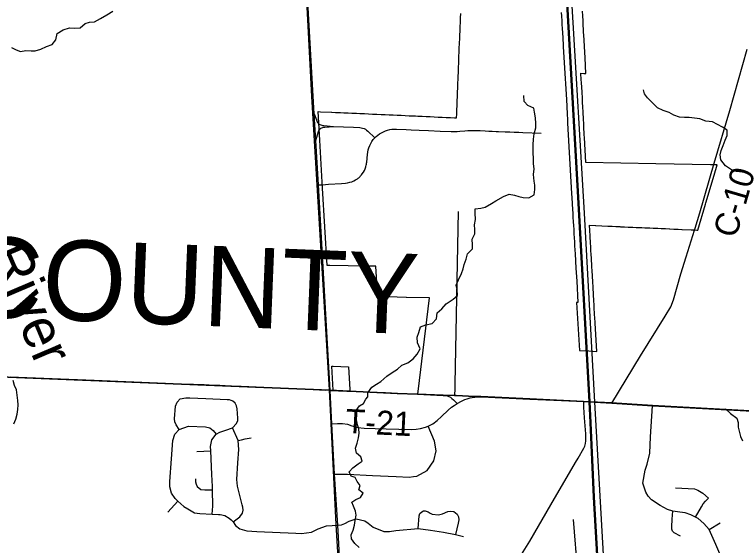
# Model space of a CAD drawing. Extents: x 114843 to 284848, y 317643 to 566895.
# Drawn here: x 197297 to 206343, y 448608 to 455216 of the extents above; entities that cross this region are included whole.
import ezdxf

# ---------------------------------------------------------------- set-up
doc = ezdxf.new("R2010")
doc.units = 0
for name, color, linetype in [('GM_X_City_Street', 7, 'Continuous'), ('GM_X_Corporation', 7, 'Continuous'), ('GM_X_County', 7, 'Continuous'), ('GM_X_County_Road', 7, 'Continuous'), ('GM_X_County_Road_Text', 7, 'Continuous'), ('GM_X_County_Text', 7, 'Continuous'), ('GM_X_Major_River', 7, 'Continuous'), ('GM_X_Major_River_Text', 7, 'Continuous'), ('GM_X_Minor_River', 7, 'Continuous'), ('GM_X_Rail_Line', 7, 'Continuous'), ('GM_X_Township', 7, 'Continuous'), ('GM_X_Township_Road', 7, 'Continuous'), ('GM_X_Township_Road_Text', 7, 'Continuous'), ('GM_X_US_Route', 7, 'Continuous')]:
    doc.layers.add(name, color=color, linetype=linetype)

msp = doc.modelspace()

# ---------------------------------------------------------------- linework, layer by layer
at = {"layer": 'GM_X_City_Street'}
for p, q in [((199566.7, 449776.9), (199738, 449786.3)), ((199204.1, 449024.4), (199328, 449157.8)), ((205939.6, 448805.1), (206077, 448892))]:
    msp.add_line(p, q, dxfattribs=at)
for points in [[(201024.7, 453981.5), (201068.7, 453873), (201076.3, 453863.1), (201085.5, 453854.4), (201095.7, 453847.3), (201106.9, 453841.8), (201118.9, 453838), (201131.2, 453836.1), (201146.9, 453833.4), (201267.4, 453820.2)], [(201044.4, 453649.9), (201078.3, 453761.7), (201083.4, 453772.2), (201089.9, 453782), (201098.5, 453791.7), (201108.5, 453799.9), (201119.6, 453806.5), (201131.7, 453811.4), (201144.3, 453814.4), (201157.2, 453815.5), (201267.4, 453820.2)], [(201267.4, 453820.2), (201513.3, 453812), (201592.5, 453808.1), (201610.9, 453806), (201629, 453801.7), (201646.4, 453795.4), (201662.9, 453787), (201678.3, 453776.6), (201692.4, 453764.6), (201780.2, 453682.1)], [(201078.8, 453094.6), (201128.7, 453097.1), (201205.5, 453102.6), (201366.8, 453113), (201416.2, 453118.7), (201442.2, 453122.1), (201467.8, 453127.7), (201492.9, 453135.3), (201517.3, 453145), (201540.8, 453156.8), (201563.2, 453170.4), (201573.5, 453179.1), (201580.8, 453185.2), (201589.4, 453192.8), (201596.2, 453199.7), (201602.9, 453206.9), (201613.4, 453220), (201624.3, 453232.7), (201637.9, 453253.1), (201649.9, 453274.6), (201660, 453297), (201668.2, 453320.1), (201674.5, 453343.8), (201675.5, 453348.6), (201678.2, 453364), (201680, 453379.5), (201688, 453473.9), (201691.8, 453502.6), (201697.9, 453530.9), (201706.3, 453558.6), (201716.9, 453585.6), (201729.7, 453611.6), (201744.6, 453636.4), (201761.5, 453660), (201780.2, 453682.1), (201797.8, 453699.2), (201816.6, 453715.1), (201839, 453731.2), (201862.7, 453745.4), (201887.3, 453757.8), (201912.9, 453768.2), (201939.2, 453776.6), (201966, 453783), (201993.3, 453787.2), (202020.8, 453789.2), (202048.4, 453789.1), (202170.8, 453783.6), (202232.9, 453781.5), (202334.1, 453776.9), (202450.4, 453772.7), (202593.6, 453766.1), (202729.7, 453759.8), (202733.4, 453759.7), (202769, 453758.3), (202804.7, 453759.3), (202840.2, 453762.6), (202899.4, 453768.6), (202936.4, 453771.5), (202973.4, 453772.7), (203010.4, 453772.2), (203043.3, 453772), (203090.6, 453771), (203153.8, 453767.7), (203201, 453765.5), (203241.1, 453763.5), (203290.9, 453761.7), (203317.8, 453760.9), (203400.7, 453757.7), (203462.4, 453754.8), (203513.6, 453752.8), (203571.4, 453749.7), (203622.9, 453748.4), (203850.6, 453739.1)], [(199347.1, 450052.6), (199307.6, 450108.8), (199289.9, 450145.5), (199287.1, 450186.2), (199300.8, 450340.8), (199319.8, 450393), (199359.8, 450431.3), (199429.6, 450447.5), (199477.4, 450446), (199676.4, 450437.3), (199941.6, 450426.7), (199966.4, 450424.3), (200008.7, 450407.9)], [(199758, 448999.5), (199762.5, 449099), (199760.8, 449301.6), (199760.9, 449343.7), (199753, 449493), (199738, 449786.3), (199736.2, 449839.8), (199751.7, 449924.1), (199804.3, 449991.8), (199852.6, 450016.7), (199927.9, 450043.6), (200008.5, 450070.9), (200060.9, 450124.2), (200075.2, 450164.5), (200076, 450191.9), (200067.9, 450309), (200060.2, 450345.1), (200042.4, 450377.4), (200008.7, 450407.9)], [(201244.2, 450121.3), (201314.3, 450125.4), (201379.2, 450125.8), (201439.6, 450117.3), (201496.1, 450096.6), (201570.9, 450077.2), (201647.7, 450068.7), (201922.5, 450060.2), (202236.2, 450052.5), (202294.1, 450054.9), (202350.9, 450065.2), (202409.4, 450081.2), (202442.4, 450093), (202501.4, 450123.7), (202557.6, 450163.9), (202611.1, 450213.1), (202693.4, 450293.3), (202732.9, 450328.2), (202767.4, 450352.2), (202803.5, 450373.6)], [(206107.3, 448427), (206022.5, 448622.1), (205939.6, 448805.1), (205875.7, 448881), (205804.1, 448943), (205771.8, 448961.9), (205711.7, 448990.1), (205644.7, 449013.1), (205576, 449024.3), (205490.9, 449036.3), (205422.2, 449054.9), (205329.8, 449105.4), (205224.3, 449178.2), (205183.1, 449221.5), (205152.6, 449270.5), (205117.7, 449384.7), (205144.5, 449546.2), (205171.4, 449618.8), (205201.4, 449755.7), (205212.1, 449959), (205236.6, 450345.3)], [(199328, 449157.8), (199293.6, 449193), (199249.3, 449261.2), (199228.1, 449339.9), (199228.5, 449402.9), (199250.7, 449684.9), (199267.4, 449916.4), (199293.4, 449992.6), (199347.1, 450052.6), (199463.1, 450091.2), (199674.4, 450083.3), (199726.6, 450071.9), (199768.7, 450039), (199804.3, 449991.8)], [(201280.3, 449494.2), (201441.9, 449495.3), (201753.2, 449479.1), (202047.9, 449464.9), (202208, 449458.1), (202263.2, 449464.5), (202301.7, 449471.2), (202430, 449542.9), (202514.8, 449663), (202541.9, 449784.2), (202523.9, 449907), (202442.4, 450093)], [(200015.7, 448902.8), (200050.8, 448926.4), (200099.8, 448963.1), (200133.1, 449008.3), (200141.5, 449046.3), (200138.3, 449085.1), (200130.5, 449115.1), (200069.6, 449345.8), (200064.7, 449429.9), (200075.9, 449638.1), (200086.7, 449800.6), (200077.8, 449915.1), (200008.5, 450070.9)], [(200077.8, 449915.1), (200122.5, 449924.2), (200168.2, 449935.4), (200243.1, 449946)], [(199548.2, 449437.7), (199550.7, 449399.8), (199555.9, 449369.6), (199570, 449342.2), (199614.4, 449306.3), (199665.7, 449298.8), (199760.8, 449301.6)], [(205521.2, 449325.4), (205758.7, 449312.3), (205802.4, 449298.1), (205863.4, 449261.2), (205932.8, 449197.8)], [(205771.8, 448961.9), (205844.7, 449090), (205868.7, 449126.7), (205896.2, 449159.9), (205932.8, 449197.8)], [(199328, 449157.8), (199403.3, 449092), (199454.5, 449062.8)], [(199454.5, 449062.8), (199538.3, 449015.2), (199602.6, 449004.8), (199758, 448999.5), (199833.9, 448992.8), (199854, 448991.6), (199915.2, 448979.7), (199969.1, 448948.5), (199991.7, 448929.1), (200015.7, 448902.8), (200047.2, 448855.5), (200098.8, 448815.5), (200189, 448791), (200310.7, 448784.1), (200796.9, 448761.8), (200869.8, 448756.6), (200990.8, 448775.4), (201034.1, 448794.1), (201073.6, 448813.5), (201180.8, 448850.8), (201250.5, 448857.1), (201318.1, 448860.2)], [(202318.8, 448817.8), (202330.5, 448975.5), (202341.4, 449005.5), (202363.6, 449028.4), (202385.3, 449037.6), (202408.8, 449039.7), (202442.5, 449025.8), (202467.2, 449010.8), (202495.7, 448997.4), (202572.7, 448990.3), (202620.8, 449003.6), (202688.9, 449029.3), (202726, 449035.6), (202763.2, 449030.4), (202807, 448996.1), (202823.1, 448963), (202826, 448926.3), (202819.2, 448886.8), (202784.7, 448745.8)], [(205585.1, 448725.3), (205504.1, 448764.6), (205484.9, 448786.2), (205477.7, 448810.5), (205475.8, 448839.1), (205482, 448937.2), (205490.9, 449036.3)], [(201318.1, 448860.2), (201365.1, 448864.1), (201408.9, 448881.7), (201461, 448911.4), (201549.9, 448938.5), (201657.6, 448914), (201699.6, 448884.5), (201759.5, 448836.9), (201892.5, 448783.1), (201963, 448783.1), (202040, 448794.2), (202318.8, 448817.8), (202475.4, 448799.1), (202637, 448775.7), (202784.7, 448745.8), (202884.6, 448720.8)]]:
    msp.add_lwpolyline(points, dxfattribs=at)
at = {"layer": 'GM_X_Corporation'}
for points in [[(205202.2, 452559.4), (205244.9, 452557.6), (205251.8, 452557.3), (205294.4, 452555.4), (205301.2, 452555.1), (205343.7, 452553.2), (205350.6, 452552.9), (205392.9, 452551.1), (205399.8, 452550.8), (205446.9, 452548.7), (205453.8, 452548.4), (205500.8, 452546.4), (205507.6, 452546.1), (205553.3, 452544), (205556.4, 452543.9), (205602.1, 452541.9), (205605.2, 452541.8), (205717.9, 452536.8), (205762.8, 452534.9), (205788.8, 452533.8), (205798.8, 452533.3), (205895.2, 452856.3), (205900.3, 452873.6), (206002.2, 453215.5), (206040.8, 453344.9), (206030.8, 453345.3), (206003.2, 453346.3), (205999.8, 453346.4), (205968.6, 453347), (205958.2, 453347.1), (205277, 453358.2), (204407, 453372.4), (204389.6, 453683.8), (204387.8, 453718.2), (204383.4, 453821.5), (204380.3, 453877.5), (204379.5, 453891.7), (204376.8, 453939.6), (204374.6, 453976.9), (204373.2, 454001.7), (204369.4, 454065.7), (204366.2, 454122.4), (204363.3, 454173.5), (204359, 454248.7), (204351.9, 454370.5), (204349.9, 454404.6), (204344.8, 454484.1), (204380.3, 454483.4), (204407.2, 454483.5), (204397.2, 454675.8), (204389.7, 454819), (204389.5, 454823.7), (204385.3, 454893.9), (204385, 454899.6), (204379.3, 455003.5), (204377.5, 455035.4), (204375.2, 455078.1), (204371.8, 455137.8), (204368.7, 455198), (204365.5, 455258)], [(197243.8, 450708.4), (198285.6, 450665.2), (199176.5, 450628.3), (199251, 450625.5), (199376.3, 450620.8), (199525.4, 450615.2), (199591.6, 450612.8), (199657.4, 450610.3), (199720.4, 450607.8), (199786.9, 450605.2), (199849.9, 450602.6), (199915.9, 450600), (199996.7, 450596.8), (200115, 450592.1), (200211.3, 450588.3), (200674.2, 450567.3), (200786.4, 450562.2), (201168.5, 450543), (201170.2, 450544.1), (201228.8, 450541.3), (201260.6, 450539.9), (201244.5, 450838.5), (201260.5, 450837.8), (201453.3, 450829.9), (201469.6, 450550.8), (201470.9, 450530.7), (201532.1, 450528), (201810.4, 450515.9), (201911.9, 450511.5), (202061.5, 450505), (202180, 450499.8), (202315.3, 450493.9), (202318.7, 450523.9), (202460.1, 451689.4), (202173.6, 451696.1), (202170.6, 451696.2), (201836.9, 451707.3), (201831.9, 451707.4), (201816.3, 451708), (201808.6, 451838.1), (201806.1, 451880), (201794, 452083.2), (201691.5, 452085), (201686.8, 452085.1), (201676.5, 452085.3), (201219.1, 452093.4), (201186.4, 452094), (201131.1, 453054), (201096.5, 453650.7), (201096.4, 453652.6), (201075.7, 454008.1), (201105.7, 454006.8), (201240.7, 454000.7), (201245.7, 454000.5), (201292.3, 453998.4), (201300.7, 453998), (201345.6, 453996), (201352.8, 453995.7), (201395.6, 453993.7), (201400.6, 453993.5), (201445.5, 453991.5), (201450.5, 453991.3), (201495.5, 453989.2), (201500.4, 453989), (201545.4, 453987), (201550.4, 453986.8), (201595.3, 453984.7), (201600.3, 453984.5), (201645.3, 453982.5), (201650.3, 453982.3), (201700.2, 453980), (201750.2, 453977.7), (201805.1, 453975.3), (201860.1, 453972.8), (201910, 453970.5), (201960, 453968.3), (202009.9, 453966), (202059.9, 453963.8), (202109.8, 453961.5), (202159.7, 453959.3), (202209.7, 453957), (202259.6, 453954.8), (202287.6, 453953.5), (202314.6, 453952.3), (202369.5, 453949.7), (202419.5, 453947.4), (202469.4, 453945.1), (202519.4, 453942.7), (202569.3, 453940.4), (202619.2, 453938.1), (202669.2, 453935.7), (202724.1, 453933.2), (202774.1, 453930.9), (202797, 453929.8), (202799.1, 453979.7), (202801.1, 454029.7), (202803.4, 454084.6), (202805.7, 454139.6), (202807.9, 454194.5), (202810.2, 454249.5), (202812.4, 454304.4), (202814.7, 454359.3), (202817, 454414.3), (202817.8, 454434.3), (202818.5, 454451.5), (202820, 454489.3), (202820.4, 454497), (202822.3, 454543.8), (202822.6, 454551.3), (202823.5, 454573.5), (202824.5, 454598.8), (202824.9, 454606.4), (202825.5, 454619), (202827, 454648.7), (202827.8, 454698.1), (202830, 454749), (202832.2, 454800.6), (202834.2, 454849), (202835.2, 454872.8), (202836.5, 454903.9), (202838.7, 454959.2), (202841, 455013), (202843.2, 455064.1), (202846.2, 455119), (202847.9, 455174), (202849.5, 455229)], [(204100.6, 455239.8), (204103.4, 455193.9), (204103.6, 455189.7), (204106.5, 455141.3), (204106.7, 455137.3), (204109.3, 455095.2), (204109.8, 455086.8), (204112.2, 455045.8), (204113, 455031.6), (204115.2, 454995.7), (204116.7, 454970.9), (204118.5, 454940.4), (204126.1, 454811.8), (204137.4, 454619.5), (204137.6, 454615.4), (204164.4, 454157.6), (204174.8, 453978.7), (204173.6, 453978.7), (204177.7, 453905.3), (204179.9, 453865.3), (204229.2, 452988.1), (204232.3, 452932.7), (204240.7, 452790.1), (204243.4, 452744.3), (204243.6, 452740.4), (204244.8, 452720.2), (204246.5, 452690.8), (204249.4, 452641.1), (204249.8, 452634.9), (204252.3, 452591.5), (204255.2, 452541.8), (204258.3, 452488.5), (204261.3, 452437.6), (204264.2, 452386.8), (204267.1, 452338.4), (204270, 452288.5), (204273, 452238.6), (204283.4, 452060.3), (204292.9, 451897.6), (204308.4, 451633.5), (204292, 451633.4), (204326.8, 451035.1), (204442.3, 451029.1), (204542, 451024), (204522.3, 451376.5), (204521.8, 451385.4), (204516.2, 451485.4), (204515.9, 451490.1), (204511.7, 451565.9), (204511.4, 451571.4), (204508.9, 451615.7), (204508.6, 451621.3), (204507.7, 451637.4), (204506.1, 451665.5), (204505.8, 451671.1), (204503.2, 451715.4), (204502.9, 451721), (204500.1, 451770.3), (204499.7, 451775.9), (204496.9, 451825.3), (204496.6, 451830.8), (204493.7, 451880.2), (204493.4, 451885.8), (204488.8, 451963.7), (204488.5, 451969.8), (204485.5, 452021.8), (204485.2, 452027.3), (204482.3, 452076.9), (204482, 452082.4), (204479.4, 452127), (204479.1, 452132.5), (204476.5, 452177.2), (204476.2, 452182.7), (204473.6, 452227.7), (204473.3, 452233.2), (204470.8, 452275.5), (204467.9, 452325.6), (204465, 452375.7), (204460.5, 452454.4), (204460.1, 452461), (204452.5, 452592.3), (204527, 452589), (204530.8, 452588.9), (204678.5, 452582.4), (204684.1, 452582.1), (204729.4, 452580.2), (204735, 452579.9), (204780.2, 452577.9), (204785.8, 452577.7), (204830.8, 452575.7), (204836.4, 452575.5), (204887, 452573.3), (204932.3, 452571.3), (204942.4, 452570.8), (204982.6, 452569.1), (204992.6, 452568.6), (205032.7, 452566.9), (205042.7, 452566.4), (205092.6, 452564.2), (205094.4, 452564.2), (205102.6, 452563.8), (205142.4, 452562.1), (205152.5, 452561.6), (205195.3, 452559.7), (205202.2, 452559.4)]]:
    msp.add_lwpolyline(points, dxfattribs=at)
at = {"layer": 'GM_X_County'}
for points in [[(195471.5, 450774), (201222.4, 450541), (201467.3, 450530.3), (202057.5, 450500.7), (202311.5, 450492.1), (202630.5, 450478.8), (202771.4, 450475), (202793.3, 450474), (203024.2, 450463.5), (203099.8, 450461.2), (203709.9, 450431.8), (204379.6, 450401.5), (204728, 450383.9), (205235.4, 450348.1), (208270.3, 450184.3)], [(208270.3, 450184.3), (205235.4, 450348.1), (204728, 450383.9), (204379.6, 450401.5), (203709.9, 450431.8), (203099.8, 450461.2), (203024.2, 450463.5), (202793.3, 450474), (202771.4, 450475), (202630.5, 450478.8), (202311.5, 450492.1), (202057.5, 450500.7), (201467.3, 450530.3), (201222.4, 450541), (195471.5, 450774)]]:
    msp.add_lwpolyline(points, dxfattribs=at)
at = {"layer": 'GM_X_County_Road'}
for p, q in [((201223.5, 450538.2), (201432, 450529.1)), ((204008.7, 450415.5), (204380.8, 450398.6)), ((204380.8, 450398.6), (204729.2, 450381.1)), ((204729.2, 450381.1), (205236.6, 450345.3)), ((205236.6, 450345.3), (207486.6, 450223.8))]:
    msp.add_line(p, q, dxfattribs=at)
for points in [[(206005.7, 453364.1), (206197.5, 454021.7), (206414.7, 454786.2)], [(205767.9, 452556.7), (205825.8, 452747), (206005.7, 453364.1)], [(204729.2, 450381.1), (205086.7, 450970.3), (205393.9, 451463.1), (205463.1, 451578.4), (205496.1, 451666.6), (205590.5, 451988.2), (205656.6, 452199), (205760.3, 452531.7), (205767.9, 452556.7)], [(201432, 450529.1), (201468.5, 450527.5), (202058.7, 450497.9)], [(202058.7, 450497.9), (202312.7, 450489.3), (202631.7, 450475.9)], [(202631.7, 450475.9), (202661.3, 450473.1), (202681.2, 450468.4), (202701.8, 450461.5), (202720.5, 450452), (202738.9, 450439.3), (202758.9, 450421.8), (202803.5, 450373.6)], [(202803.5, 450373.6), (202860.4, 450404.9), (202899.4, 450422.8), (202931.1, 450434.3), (202965.7, 450444.8), (202993.9, 450451.1), (203024.9, 450454.3), (203101, 450458.3)], [(203101, 450458.3), (203106.3, 450458.1), (203711.1, 450429), (204008.7, 450415.5)], [(204277.6, 449640.1), (204309.6, 449694.9), (204382.1, 449818.2), (204394.9, 449845.6), (204403.6, 449878), (204406.8, 449911.8), (204406.6, 449946.5), (204404.5, 449998.6), (204390, 450196.4), (204380.4, 450330.9), (204380.1, 450372.6), (204380.8, 450398.6)], [(202631.6, 446909), (202686.5, 446997.4), (202761.1, 447117.7), (202806.6, 447192.7), (202955.8, 447442.9), (203144.7, 447744.6), (203524.8, 448362.8), (203708.3, 448663.7), (203971.1, 449114.3), (204277.6, 449640.1)]]:
    msp.add_lwpolyline(points, dxfattribs=at)
at = {"layer": 'GM_X_Major_River'}
msp.add_lwpolyline([(197286.2, 450120), (197314.3, 450182.1), (197328.5, 450240.3), (197338.6, 450298.4), (197340.7, 450356.6), (197338.8, 450412.7), (197320.5, 450546.7), (197298, 450601), (197279, 450660.7)], dxfattribs=at)
at = {"layer": 'GM_X_Minor_River'}
for points in [[(197260, 454804.4), (197316.2, 454776.7), (197370.3, 454757.1), (197438.1, 454767.5), (197502.1, 454764), (197554.1, 454764.3), (197625.8, 454784.9), (197695.5, 454819.4), (197765.3, 454843.9), (197808.8, 454902.3), (197828.2, 454978.6), (197901.8, 455027.2), (197979.5, 455051.8), (198039.5, 455046.2), (198111.4, 455048.7), (198174.9, 455105.2), (198228.8, 455121.6), (198292.7, 455126.1), (198368.3, 455166.6), (198443.9, 455213.3), (198521.5, 455257.9)], [(205981.4, 453878.7), (205900.2, 453890.1), (205824.1, 453915.6), (205760, 453927.2), (205694, 453932.7), (205634.1, 453932.3), (205574.1, 453939.9), (205502, 453963.5), (205445.7, 453995.1), (205367.6, 454022.7), (205299.4, 454054.2), (205239, 454111.9), (205172.6, 454177.6), (205138.2, 454227.4), (205125.8, 454279.5)], [(201691.5, 450459.1), (201693.7, 450507.1), (201743.1, 450577.5), (201802.7, 450616), (201854.4, 450650.4), (201927.9, 450715.1), (201995.5, 450761.6), (202063.1, 450802.1), (202114.7, 450850.6), (202190.4, 450881.2), (202255.9, 450931.7), (202307.5, 450990.2), (202344.9, 451056.5), (202310.4, 451128.4), (202307.8, 451202.5), (202329.4, 451258.8), (202348.8, 451327.1), (202416.5, 451355.6), (202494.4, 451372.1), (202547.9, 451430.6), (202555.3, 451504.8), (202612.9, 451551.3), (202670.3, 451615.8), (202753.8, 451672.5), (202809.4, 451720.9), (202804.9, 451793), (202792.4, 451849), (202819.9, 451913.4), (202859.3, 451991.8), (202880.8, 452052), (202894.4, 452104.2), (202917.8, 452172.5), (202935.3, 452236.7), (202994.8, 452299.2), (202996.4, 452349.3), (202989.9, 452419.4), (203023.3, 452485.8), (203026.9, 452539.9), (203022.5, 452598), (203031.9, 452666.2), (203029.3, 452744.3), (203030.9, 452796.4), (203098.8, 452804.9), (203154.7, 452817.3), (203234.2, 452865.9), (203287.9, 452896.3), (203381.4, 452953.1), (203453.2, 452979.6), (203519.2, 452968.1), (203571.3, 452950.4), (203625.4, 452936.7), (203695.3, 452935.2), (203763, 452971.7), (203772.5, 453037.9), (203772.1, 453092), (203763.7, 453142), (203757, 453224.1), (203764.5, 453294.3), (203756, 453358.4), (203753.4, 453430.5), (203751, 453486.6), (203750.2, 453594.8), (203755.6, 453664.9), (203765.1, 453731.1), (203782.5, 453805.4), (203786.1, 453859.5), (203779.6, 453931.6), (203767, 453999.6), (203760.7, 454051.7), (203684.5, 454085.2), (203638.1, 454135), (203633.5, 454209.1)], [(206350.2, 453253.5), (206280.2, 453260.9), (206218.1, 453284.4), (206145.8, 453333.8), (206085.2, 453409.4), (206078.7, 453471.4), (206092.2, 453525.5), (206117.7, 453587.8), (206139.1, 453650.1), (206164.6, 453710.4), (206166.1, 453778.4), (206105.8, 453815.9), (205981.4, 453878.7)], [(201584.3, 448581.2), (201532.2, 448631.2), (201492.2, 448689.3), (201488.1, 448739.4), (201512, 448797.6), (201527.9, 448859.7), (201533.8, 448917.8), (201549.7, 448984), (201539.6, 449036.1), (201513.5, 449096.2), (201493.4, 449148.3), (201543.3, 449182.4), (201601.2, 449206.5), (201635.1, 449260.6), (201583.1, 449300.6), (201599, 449352.8), (201561, 449404.8), (201536.9, 449454.9), (201484.9, 449470.9), (201460.9, 449523), (201508.7, 449575.2), (201574.6, 449623.3), (201624.5, 449655.4), (201604.4, 449709.5), (201552.4, 449757.6), (201540.3, 449817.7), (201562.2, 449881.8), (201578.1, 449948), (201584, 450006.1), (201581.9, 450060.2), (201565.8, 450110.3), (201553.7, 450170.4), (201553.7, 450220.5), (201547.5, 450286.6), (201589.4, 450344.8), (201641.3, 450374.9), (201667.2, 450429), (201691.5, 450459.1)], [(206208.7, 450252.1), (206144.9, 450308.7)], [(206208.7, 450252.1), (206287.2, 450191.1), (206301.3, 450137), (206301.3, 450081), (206319.4, 450014.9), (206331.4, 449964.8), (206357.4, 449908.8)]]:
    msp.add_lwpolyline(points, dxfattribs=at)
at = {"layer": 'GM_X_Rail_Line'}
for points in [[(201217, 450546.7), (200996, 454195.7), (200804.1, 457856.9), (200120.7, 462889.2), (199964.4, 463944.8), (199858.2, 464518.6), (199494.7, 466075.9), (198624.5, 470165), (197659.2, 474473.8), (196383.8, 480224.9), (195741.3, 483076.9)], [(204449.4, 450394.8), (204311.4, 452868.7), (204173.1, 455279), (204017.9, 457939.5), (203903.7, 460071.1), (203748, 462907.4), (203634.6, 464784.5), (203576.3, 465870), (203439.7, 468382.1), (203262.4, 471440.6), (203163.6, 473310), (202985.8, 476617.4), (202836.1, 479159.8), (202701.6, 481587.2)], [(204462, 450395.5), (204324, 452869.4), (204185.7, 455279.7), (204030.4, 457940.2), (203916.2, 460071.8), (203760.5, 462908.1), (203647.1, 464785.2), (203588.8, 465870.7), (203452.2, 468382.8), (203274.9, 471441.3), (203176.1, 473310.7), (202998.4, 476618.1), (202848.6, 479160.5), (202714.1, 481587.9)], [(204519.6, 450390.9), (204388.9, 452745.6), (204237.1, 455321.9), (204094.9, 457929.9), (203978.2, 460007.6), (203815.1, 462919.8), (203661.1, 465583.7), (203516.7, 468228.3), (203370.7, 470946.3), (203228.6, 473311.1), (203080.2, 476082.6), (202926.9, 478847), (202785.1, 481371.5)], [(202617.5, 407244), (201635.4, 411995.4), (200547.8, 417287.5), (200373.1, 418053.6), (200322.3, 418360), (200539.5, 423217.6), (200698.7, 427409.5), (200971.1, 433246.5), (201218.2, 438803.9), (201459.3, 443947.7), (201503.1, 445460.4), (201457.1, 446273.6), (201299.4, 448868.6), (201217, 450546.7)], [(205168.2, 437521.7), (205103.2, 438652.5), (205060.8, 439401.6), (205022, 440105.7), (204993.3, 440609), (204966.9, 441057.5), (204955.5, 441262.3), (204867.6, 442815.9), (204790.7, 444086.1), (204674, 446264), (204655, 446543.2), (204503.6, 449207.8), (204459.9, 450137.5), (204449.4, 450394.8)], [(205180.8, 437522.4), (205115.8, 438653.2), (205073.3, 439402.3), (205034.6, 440106.4), (205005.8, 440609.8), (204979.4, 441058.2), (204968, 441263), (204880.2, 442816.6), (204803.2, 444086.8), (204686.5, 446264.8), (204667.6, 446543.9), (204516.2, 449208.5), (204473.2, 450132.5), (204462, 450395.5)], [(205229.4, 437886.3), (205206.5, 438311.1), (205143.4, 439406.9), (205105.5, 440080.1), (205090.1, 440389.2), (205052.4, 441035.1), (205038.8, 441269), (204996, 441976.4), (204970, 442463.9), (204945, 442903.8), (204905.1, 443591.4), (204880.7, 444037.2), (204874.9, 444109.8), (204752.1, 446272.7), (204739.9, 446507), (204687.9, 447398.7), (204519.6, 450390.9)]]:
    msp.add_lwpolyline(points, dxfattribs=at)
at = {"layer": 'GM_X_Township'}
for points in [[(208270.3, 450184.3), (205235.4, 450348.1), (204728, 450383.9), (204379.6, 450401.5), (203709.9, 450431.8), (203099.8, 450461.2), (203024.2, 450463.5), (202793.3, 450474), (202771.4, 450475), (202630.5, 450478.8), (202311.5, 450492.1), (202057.5, 450500.7), (201467.3, 450530.3), (201222.4, 450541), (195471.5, 450774), (195435.4, 450774.5), (194534.6, 450787.1), (194559.6, 451565), (194606.7, 453032), (194758, 457741.5)], [(195471.5, 450774), (201222.4, 450541), (201467.3, 450530.3), (202057.5, 450500.7), (202311.5, 450492.1), (202630.5, 450478.8), (202771.4, 450475), (202793.3, 450474), (203024.2, 450463.5), (203099.8, 450461.2), (203709.9, 450431.8), (204379.6, 450401.5), (204728, 450383.9), (205235.4, 450348.1), (208270.3, 450184.3)]]:
    msp.add_lwpolyline(points, dxfattribs=at)
at = {"layer": 'GM_X_Township_Road'}
for p, q in [((201223.5, 450538.2), (201432, 450529.1)), ((204008.7, 450415.5), (204380.8, 450398.6)), ((204380.8, 450398.6), (204729.2, 450381.1)), ((204729.2, 450381.1), (205236.6, 450345.3)), ((205236.6, 450345.3), (207486.6, 450223.8))]:
    msp.add_line(p, q, dxfattribs=at)
for points in [[(202772.5, 450472.2), (202776.6, 450488.8), (202780.1, 450547.5), (202780.2, 450618.4), (202823.9, 452763.2)], [(201432, 450529.1), (201468.5, 450527.5), (202058.7, 450497.9)], [(202058.7, 450497.9), (202312.7, 450489.3), (202631.7, 450475.9)], [(203101, 450458.3), (203106.3, 450458.1), (203711.1, 450429), (204008.7, 450415.5)], [(204324, 448084.1), (204305.2, 448269.6), (204254.5, 448931.2)]]:
    msp.add_lwpolyline(points, dxfattribs=at)
at = {"layer": 'GM_X_US_Route'}
msp.add_line((201244.2, 450121.3), (201223.5, 450538.2), dxfattribs=at)
for points in [[(201223.5, 450538.2), (201078.8, 453094.6), (201044.4, 453649.9), (201024.7, 453981.5), (200890.7, 456400.7), (200838.4, 457350.5)], [(201427.8, 447122.9), (201411.1, 447333.5), (201366.2, 448010.1), (201318.1, 448860.2), (201280.3, 449494.2), (201244.2, 450121.3)]]:
    msp.add_lwpolyline(points, dxfattribs=at)

# ---------------------------------------------------------------- texts
at = {"layer": 'GM_X_County_Road_Text'}
msp.add_text('C-10', height=300.01, rotation=73.71225, dxfattribs=at).set_placement((206274, 452421.5))
at = {"layer": 'GM_X_County_Text'}
msp.add_text('DELAWARE COUNTY', height=1000.019, rotation=357.66957, dxfattribs=at).set_placement((188792.4, 451784.1))
at = {"layer": 'GM_X_Major_River_Text'}
msp.add_text('River', height=499.98, rotation=293.07595, dxfattribs=at).set_placement((196970.5, 452239.3))
at = {"layer": 'GM_X_Township_Road_Text'}
msp.add_text('T-21', height=300.01, rotation=357.23373, dxfattribs=at).set_placement((201409.9, 450008.6))

doc.saveas('drawing.dxf')
